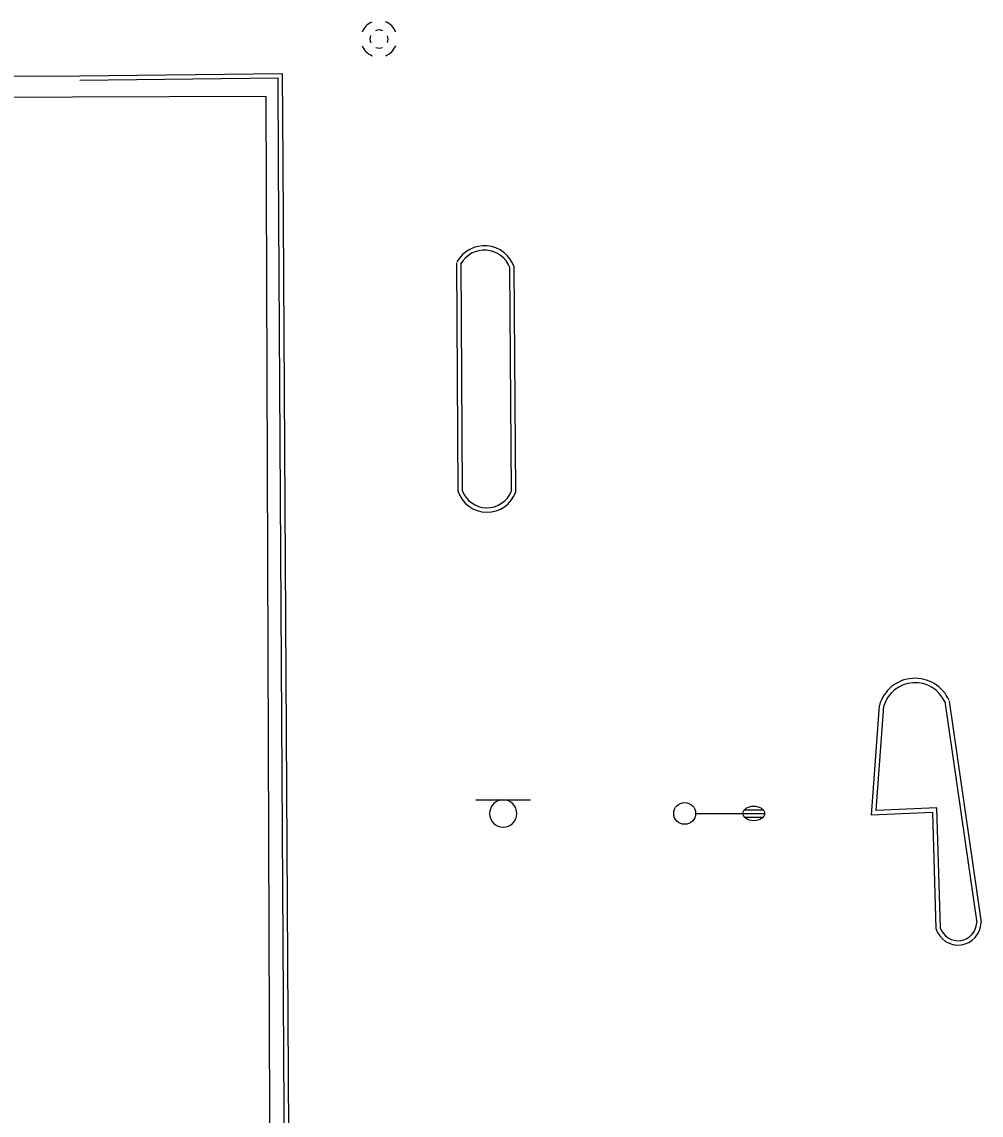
# Model space of a CAD drawing. Extents: x 2145380 to 2156929, y 139568 to 149130.
# Drawn here: x 2151073.1 to 2151205.1, y 144457.2 to 144607.7 of the extents above; entities that cross this region are included whole.
import ezdxf

# ---------------------------------------------------------------- set-up
doc = ezdxf.new("R2010")
doc.units = 0
for name, color, linetype in [('TOPO_Asphalt', 7, 'Continuous'), ('TOPO_Building', 7, 'Continuous'), ('TOPO_Curb Back', 7, 'Continuous'), ('TOPO_DRAIN_Manhole', 7, 'Continuous'), ('TOPO_Light Pole', 7, 'Continuous'), ('TOPO_Sign', 7, 'Continuous')]:
    doc.layers.add(name, color=color, linetype=linetype)

# ---------------------------------------------------------------- blocks, each defined once
blk = doc.blocks.new('LP')
at = {"layer": 'TOPO_Light Pole'}
blk.add_line((3.81, 0), (20.32, 0), dxfattribs=at)
for points in [[(20.32, 0), (27.94, 0)], [(20.32, 0), (23.5, 0)], [(20.83, 1.27), (27.43, 1.27)], [(20.83, 1.27), (23.5, 1.27)], [(23.71, 1.27), (27.43, 1.27)], [(23.71, 0), (27.94, 0)], [(20.83, -1.27), (27.43, -1.27)], [(20.83, -1.27), (23.5, -1.27)], [(23.71, -1.27), (27.43, -1.27)]]:
    blk.add_lwpolyline(points, dxfattribs=at)
blk.add_circle((0, 0), 3.81, dxfattribs=at)
blk.add_ellipse((24.13, 0), major_axis=(3.81, 0), ratio=0.666667, dxfattribs=at)
blk = doc.blocks.new('MHEXST')
at = {"layer": 'TOPO_DRAIN_Manhole'}
for centre, radius, start, end in [((-0.14, 0.26), 12.7, 112.97475, 158.26364), ((-0.14, 0.26), 12.7, 22.07441, 68.69913), ((-0.08, 0.11), 6.35, 157.97219, 204.16105), ((-0.08, 0.11), 6.35, 66.19406, 113.69103), ((-0.08, 0.11), 6.35, 336.80229, 21.40458), ((-0.14, 0.26), 12.7, 202.6921, 248.19382), ((-0.08, 0.11), 6.35, 248.57914, 293.19947), ((-0.14, 0.26), 12.7, 291.79631, 337.30323)]:
    blk.add_arc(centre, radius, start, end, dxfattribs=at)

msp = doc.modelspace()

# ---------------------------------------------------------------- linework, layer by layer
at = {"layer": 'TOPO_Asphalt'}
msp.add_line((2151070.44, 144600.24), (2151081.1, 144600.3), dxfattribs=at)
at = {"layer": 'TOPO_Building'}
msp.add_lwpolyline([(2151028.03, 144261.25), (2151026.8, 144597.19), (2151106.67, 144597.48), (2151107.88, 144265.9), (2151162.47, 144211.25), (2151162.67, 144172.14), (2151163.88, 144172.12), (2151164.17, 144162.02), (2151178.31, 144162.06), (2151179.52, 143991.89), (2151022.38, 143991.01), (2151021.93, 144001.27), (2151000.15, 144000.6), (2150999.79, 144018.8), (2151022.41, 144019.1), (2151020.96, 144161.16), (2151064.57, 144161.48), (2151063.81, 144206.86), (2151028.03, 144261.26)], dxfattribs=at)
at = {"layer": 'TOPO_Curb Back'}
for points in [[(2151081.1, 144600.3), (2151108.93, 144600.61), (2151108.99, 144588.33), (2151110.9, 144266.71), (2151152.9, 144225.36)], [(2151081.11, 144599.7), (2151108.33, 144600), (2151108.39, 144588.32), (2151110.3, 144266.45), (2151152.48, 144224.93)], [(2151132.92, 144574.53), (2151133.09, 144543.13)], [(2151133.52, 144574.54), (2151133.69, 144543.23)], [(2151140.45, 144543.14), (2151140.22, 144573.89)], [(2151141.05, 144543.03), (2151140.82, 144573.99)], [(2151198.87, 144482.91), (2151198.42, 144498.89), (2151189.99, 144498.54), (2151191.08, 144513.64)], [(2151200.08, 144514.16), (2151204.47, 144483.71)], [(2151200.68, 144514.24), (2151205.07, 144483.74)], [(2151199.47, 144483.01), (2151199, 144499.52), (2151190.63, 144499.17), (2151191.67, 144513.53)]]:
    msp.add_lwpolyline(points, dxfattribs=at)
for centre, radius, start, end in [((2151136.74, 144572.57), 4.33, 19.2374, 150.7522), ((2151136.74, 144572.57), 3.73, 20.7105, 150.7517), ((2151137.09, 144544.43), 4.2, 198.0092, 340.5863), ((2151137.09, 144544.43), 3.6, 199.4406, 338.9783), ((2151195.99, 144512.27), 5.1, 23.67, 164.4487), ((2151195.99, 144512.27), 4.5, 23.6696, 163.7088), ((2151201.9, 144483.82), 3.17, 196.5893, 358.714), ((2151201.9, 144483.82), 2.57, 198.2566, 357.6636)]:
    msp.add_arc(centre, radius, start, end, dxfattribs=at)
at = {"layer": 'TOPO_Sign'}
for points in [[(2151135.58, 144500.63), (2151143.07, 144500.64)], [(2151139.33, 144500.63), (2151139.33, 144500.63)], [(2151137.46, 144498.76), (2151137.46, 144498.76)], [(2151141.19, 144498.76), (2151141.19, 144498.76)], [(2151139.33, 144496.9), (2151139.33, 144496.9)]]:
    msp.add_lwpolyline(points, dxfattribs=at)
for start, end in [(90, 180), (360, 90), (180, 270), (270, 0)]:
    msp.add_arc((2151139.33, 144498.76), 1.87, start, end, dxfattribs=at)

# ---------------------------------------------------------------- block references
at = {"layer": 'TOPO_DRAIN_Manhole', "xscale": 0.19685000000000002, "yscale": 0.19685000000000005}
msp.add_blockref('MHEXST', (2151122.26, 144605.33), dxfattribs=at)
at = {"layer": 'TOPO_Light Pole', "xscale": 0.39370000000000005, "yscale": 0.3937000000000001}
msp.add_blockref('LP', (2151164.29, 144498.77), dxfattribs=at)

doc.saveas('drawing.dxf')
